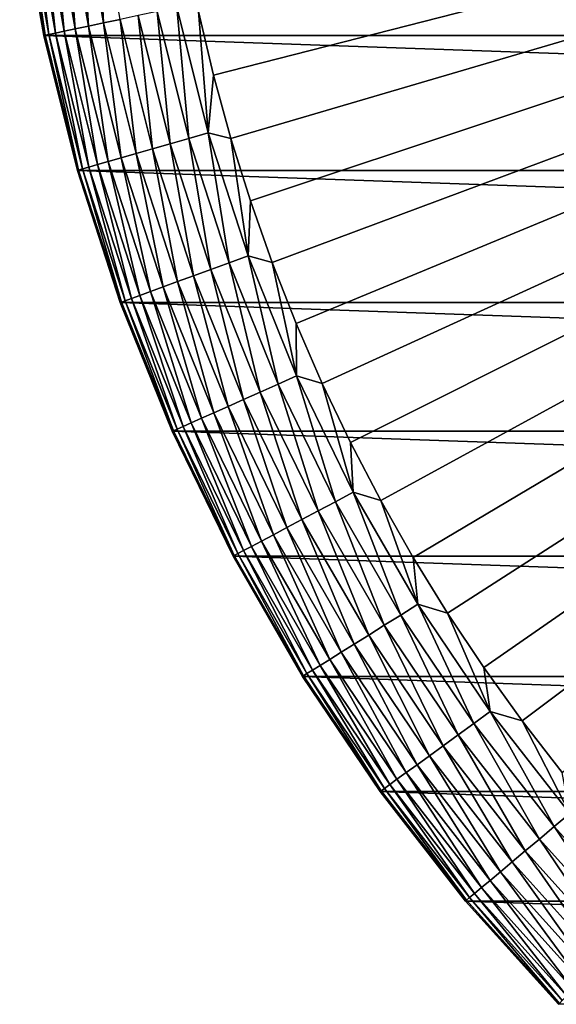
# Model space of a CAD drawing. Header units: metres. Extents: x -24 to 72, y -247 to 22.
# Tile 370 of 573: x -22 to -16, y -16 to -4. Entities that reach past the tile are written whole.
import ezdxf

# ---------------------------------------------------------------- set-up
doc = ezdxf.new("R2010")
doc.units = ezdxf.units.M
doc.layers.add('solid_509589_MEDIA_SW0001', color=7, linetype='CONTINUOUS')

msp = doc.modelspace()

# ---------------------------------------------------------------- linework, layer by layer
at = {"layer": 'solid_509589_MEDIA_SW0001'}
for points in [[(-20.257637, -4.406779, 132.530869), (-20.08744, -5.127014, 132.530869), (0, 0, 132.892746)], [(-20.08744, -5.127014, 132.530869), (-19.891645, -5.840714, 132.530869), (0, 0, 132.892746)], [(-19.891645, -5.840714, 132.530869), (-19.670504, -6.546972, 132.530869), (0, 0, 132.892746)], [(-19.670504, -6.546972, 132.530869), (-19.424294, -7.244887, 132.530869), (0, 0, 132.892746)], [(-19.424294, -7.244887, 132.530869), (-19.15333, -7.933569, 132.530869), (0, 0, 132.892746)], [(-19.15333, -7.933569, 132.530869), (-18.857958, -8.612141, 132.530869), (0, 0, 132.892746)], [(-18.857958, -8.612141, 132.530869), (-18.538555, -9.279738, 132.530869), (0, 0, 132.892746)], [(-18.538555, -9.279738, 132.530869), (-18.195526, -9.93551, 132.530869), (0, 0, 132.892746)], [(-18.195526, -9.93551, 132.530869), (-17.829311, -10.57862, 132.530869), (0, 0, 132.892746)], [(-17.829311, -10.57862, 132.530869), (-17.440376, -11.208249, 132.530869), (0, 0, 132.892746)], [(-17.440376, -11.208249, 132.530869), (-17.029215, -11.823595, 132.530869), (0, 0, 132.892746)], [(-17.029215, -11.823595, 132.530869), (-16.596352, -12.423874, 132.530869), (0, 0, 132.892746)], [(-16.596352, -12.423874, 132.530869), (-16.14234, -13.00832, 132.530869), (0, 0, 132.892746)], [(-22.221571, -3.123038, 131.192184), (-21.949587, -4.665529, 131.192184), (-22.148134, -3.112717, 131.413147)], [(-22.148134, -3.112717, 131.413147), (-21.87705, -4.650111, 131.413147), (-22.047041, -3.09851, 131.622665)], [(-21.949587, -4.665529, 131.192184), (-21.87705, -4.650111, 131.413147), (-22.148134, -3.112717, 131.413147)], [(-22.047041, -3.09851, 131.622665), (-21.777193, -4.628885, 131.622665), (-21.919985, -3.080653, 131.817245)], [(-21.87705, -4.650111, 131.413147), (-21.777193, -4.628885, 131.622665), (-22.047041, -3.09851, 131.622665)], [(-21.919985, -3.080653, 131.817245), (-21.651693, -4.60221, 131.817245), (-21.769096, -3.059447, 131.993607)], [(-21.777193, -4.628885, 131.622665), (-21.651693, -4.60221, 131.817245), (-21.919985, -3.080653, 131.817245)], [(-21.769096, -3.059447, 131.993607), (-21.502651, -4.57053, 131.993607), (-21.596907, -3.035247, 132.148819)], [(-21.651693, -4.60221, 131.817245), (-21.502651, -4.57053, 131.993607), (-21.769096, -3.059447, 131.993607)], [(-21.596907, -3.035247, 132.148819), (-21.332569, -4.534378, 132.148819), (-21.406301, -3.00846, 132.280243)], [(-21.502651, -4.57053, 131.993607), (-21.332569, -4.534378, 132.148819), (-21.596907, -3.035247, 132.148819)], [(-21.332569, -4.534378, 132.148819), (-21.144297, -4.494359, 132.280243), (-21.406301, -3.00846, 132.280243)], [(-22.266119, -3.129299, 130.963501), (-22.281031, -3.131395, 130.73114), (-22.008322, -4.678013, 130.73114)], [(-22.281031, -3.131395, 130.73114), (-22.280996, -3.131692), (-22.008406, -4.677558)], [(-22.008322, -4.678013, 130.73114), (-22.281031, -3.131395, 130.73114), (-22.008406, -4.677558)], [(22.008406, -4.677558), (-22.008406, -4.677558), (-22.280996, -3.131692)], [(22.280996, -3.131692), (22.008406, -4.677558), (-22.280996, -3.131692)], [(-22.266119, -3.129299, 130.963501), (-21.993591, -4.674882, 130.963501), (-22.221571, -3.123038, 131.192184)], [(-22.266119, -3.129299, 130.963501), (-22.008322, -4.678013, 130.73114), (-21.993591, -4.674882, 130.963501)], [(-21.993591, -4.674882, 130.963501), (-21.949587, -4.665529, 131.192184), (-22.221571, -3.123038, 131.192184)], [(-21.144297, -4.494359, 132.280243), (-20.77928, -5.958363, 132.280243), (-20.940992, -4.451145, 132.385696)], [(-20.940992, -4.451145, 132.385696), (-20.579485, -5.901072, 132.385696), (-20.726061, -4.40546, 132.463425)], [(-20.77928, -5.958363, 132.280243), (-20.579485, -5.901072, 132.385696), (-20.940992, -4.451145, 132.385696)], [(-20.726061, -4.40546, 132.463425), (-20.368265, -5.840506, 132.463425), (-20.503111, -4.358071, 132.5121)], [(-20.579485, -5.901072, 132.385696), (-20.368265, -5.840506, 132.463425), (-20.726061, -4.40546, 132.463425)], [(-20.503111, -4.358071, 132.5121), (-20.149162, -5.777679, 132.5121), (-20.257637, -4.406779, 132.530869)], [(-20.368265, -5.840506, 132.463425), (-20.149162, -5.777679, 132.5121), (-20.503111, -4.358071, 132.5121)], [(-20.149162, -5.777679, 132.5121), (-20.08744, -5.127014, 132.530869), (-20.257637, -4.406779, 132.530869)], [(-21.502651, -4.57053, 131.993607), (-21.131449, -6.059345, 131.993607), (-21.332569, -4.534378, 132.148819)], [(-21.332569, -4.534378, 132.148819), (-20.964302, -6.011417, 132.148819), (-21.144297, -4.494359, 132.280243)], [(-21.131449, -6.059345, 131.993607), (-20.964302, -6.011417, 132.148819), (-21.332569, -4.534378, 132.148819)], [(-20.964302, -6.011417, 132.148819), (-20.77928, -5.958363, 132.280243), (-21.144297, -4.494359, 132.280243)], [(-21.993591, -4.674882, 130.963501), (-22.008322, -4.678013, 130.73114), (-21.628387, -6.20184, 130.73114)], [(-21.993591, -4.674882, 130.963501), (-21.613913, -6.19769, 130.963501), (-21.949587, -4.665529, 131.192184)], [(-21.993591, -4.674882, 130.963501), (-21.628387, -6.20184, 130.73114), (-21.613913, -6.19769, 130.963501)], [(-21.949587, -4.665529, 131.192184), (-21.570669, -6.18529, 131.192184), (-21.87705, -4.650111, 131.413147)], [(-21.613913, -6.19769, 130.963501), (-21.570669, -6.18529, 131.192184), (-21.949587, -4.665529, 131.192184)], [(-21.87705, -4.650111, 131.413147), (-21.499384, -6.164849, 131.413147), (-21.777193, -4.628885, 131.622665)], [(-21.570669, -6.18529, 131.192184), (-21.499384, -6.164849, 131.413147), (-21.87705, -4.650111, 131.413147)], [(-21.777193, -4.628885, 131.622665), (-21.401251, -6.13671, 131.622665), (-21.651693, -4.60221, 131.817245)], [(-21.499384, -6.164849, 131.413147), (-21.401251, -6.13671, 131.622665), (-21.777193, -4.628885, 131.622665)], [(-21.651693, -4.60221, 131.817245), (-21.277916, -6.101345, 131.817245), (-21.502651, -4.57053, 131.993607)], [(-21.401251, -6.13671, 131.622665), (-21.277916, -6.101345, 131.817245), (-21.651693, -4.60221, 131.817245)], [(-21.277916, -6.101345, 131.817245), (-21.131449, -6.059345, 131.993607), (-21.502651, -4.57053, 131.993607)], [(21.628349, -6.201923), (-21.628349, -6.201923), (-22.008406, -4.677558)], [(-22.008322, -4.678013, 130.73114), (-22.008406, -4.677558), (-21.628349, -6.201923)], [(22.008406, -4.677558), (21.628349, -6.201923), (-22.008406, -4.677558)], [(-21.628387, -6.20184, 130.73114), (-22.008322, -4.678013, 130.73114), (-21.628349, -6.201923)], [(-20.149162, -5.777679, 132.5121), (-19.891645, -5.840714, 132.530869), (-20.08744, -5.127014, 132.530869)], [(-20.368265, -5.840506, 132.463425), (-19.911236, -7.247097, 132.463425), (-20.149162, -5.777679, 132.5121)], [(-20.149162, -5.777679, 132.5121), (-19.69705, -7.16914, 132.5121), (-19.891645, -5.840714, 132.530869)], [(-19.911236, -7.247097, 132.463425), (-19.69705, -7.16914, 132.5121), (-20.149162, -5.777679, 132.5121)], [(-20.579485, -5.901072, 132.385696), (-20.117716, -7.32225, 132.385696), (-20.368265, -5.840506, 132.463425)], [(-20.117716, -7.32225, 132.385696), (-19.911236, -7.247097, 132.463425), (-20.368265, -5.840506, 132.463425)], [(-19.69705, -7.16914, 132.5121), (-19.670504, -6.546972, 132.530869), (-19.891645, -5.840714, 132.530869)], [(-20.964302, -6.011417, 132.148819), (-20.493898, -7.459169, 132.148819), (-20.77928, -5.958363, 132.280243)], [(-20.77928, -5.958363, 132.280243), (-20.313028, -7.393338, 132.280243), (-20.579485, -5.901072, 132.385696)], [(-20.493898, -7.459169, 132.148819), (-20.313028, -7.393338, 132.280243), (-20.77928, -5.958363, 132.280243)], [(-20.313028, -7.393338, 132.280243), (-20.117716, -7.32225, 132.385696), (-20.579485, -5.901072, 132.385696)], [(-21.401251, -6.13671, 131.622665), (-20.921043, -7.614637, 131.622665), (-21.277916, -6.101345, 131.817245)], [(-21.277916, -6.101345, 131.817245), (-20.800476, -7.570755, 131.817245), (-21.131449, -6.059345, 131.993607)], [(-20.921043, -7.614637, 131.622665), (-20.800476, -7.570755, 131.817245), (-21.277916, -6.101345, 131.817245)], [(-21.131449, -6.059345, 131.993607), (-20.657295, -7.518641, 131.993607), (-20.964302, -6.011417, 132.148819)], [(-20.800476, -7.570755, 131.817245), (-20.657295, -7.518641, 131.993607), (-21.131449, -6.059345, 131.993607)], [(-20.657295, -7.518641, 131.993607), (-20.493898, -7.459169, 132.148819), (-20.964302, -6.011417, 132.148819)], [(-21.613913, -6.19769, 130.963501), (-21.628387, -6.20184, 130.73114), (-21.143084, -7.695453, 130.73114)], [(-21.628387, -6.20184, 130.73114), (-21.628349, -6.201923), (-21.143084, -7.695483)], [(-21.143084, -7.695453, 130.73114), (-21.628387, -6.20184, 130.73114), (-21.143084, -7.695483)], [(21.143084, -7.695483), (-21.143084, -7.695483), (-21.628349, -6.201923)], [(21.628349, -6.201923), (21.143084, -7.695483), (-21.628349, -6.201923)], [(-21.613913, -6.19769, 130.963501), (-21.128933, -7.690302, 130.963501), (-21.570669, -6.18529, 131.192184)], [(-21.613913, -6.19769, 130.963501), (-21.143084, -7.695453, 130.73114), (-21.128933, -7.690302, 130.963501)], [(-21.570669, -6.18529, 131.192184), (-21.08666, -7.674917, 131.192184), (-21.499384, -6.164849, 131.413147)], [(-21.128933, -7.690302, 130.963501), (-21.08666, -7.674917, 131.192184), (-21.570669, -6.18529, 131.192184)], [(-21.499384, -6.164849, 131.413147), (-21.016973, -7.649553, 131.413147), (-21.401251, -6.13671, 131.622665)], [(-21.08666, -7.674917, 131.192184), (-21.016973, -7.649553, 131.413147), (-21.499384, -6.164849, 131.413147)], [(-21.016973, -7.649553, 131.413147), (-20.921043, -7.614637, 131.622665), (-21.401251, -6.13671, 131.622665)], [(-19.69705, -7.16914, 132.5121), (-19.424294, -7.244887, 132.530869), (-19.670504, -6.546972, 132.530869)], [(-19.911236, -7.247097, 132.463425), (-19.357201, -8.618382, 132.463425), (-19.69705, -7.16914, 132.5121)], [(-19.69705, -7.16914, 132.5121), (-19.148975, -8.525673, 132.5121), (-19.424294, -7.244887, 132.530869)], [(-19.357201, -8.618382, 132.463425), (-19.148975, -8.525673, 132.5121), (-19.69705, -7.16914, 132.5121)], [(-20.313028, -7.393338, 132.280243), (-19.747814, -8.792294, 132.280243), (-20.117716, -7.32225, 132.385696)], [(-20.117716, -7.32225, 132.385696), (-19.557936, -8.707754, 132.385696), (-19.911236, -7.247097, 132.463425)], [(-19.747814, -8.792294, 132.280243), (-19.557936, -8.707754, 132.385696), (-20.117716, -7.32225, 132.385696)], [(-19.557936, -8.707754, 132.385696), (-19.357201, -8.618382, 132.463425), (-19.911236, -7.247097, 132.463425)], [(-19.148975, -8.525673, 132.5121), (-19.15333, -7.933569, 132.530869), (-19.424294, -7.244887, 132.530869)], [(-20.493898, -7.459169, 132.148819), (-19.923651, -8.870582, 132.148819), (-20.313028, -7.393338, 132.280243)], [(-19.923651, -8.870582, 132.148819), (-19.747814, -8.792294, 132.280243), (-20.313028, -7.393338, 132.280243)], [(-20.800476, -7.570755, 131.817245), (-20.221699, -9.003281, 131.817245), (-20.657295, -7.518641, 131.993607)], [(-20.657295, -7.518641, 131.993607), (-20.0825, -8.941305, 131.993607), (-20.493898, -7.459169, 132.148819)], [(-20.221699, -9.003281, 131.817245), (-20.0825, -8.941305, 131.993607), (-20.657295, -7.518641, 131.993607)], [(-20.0825, -8.941305, 131.993607), (-19.923651, -8.870582, 132.148819), (-20.493898, -7.459169, 132.148819)], [(-21.128933, -7.690302, 130.963501), (-20.541016, -9.14545, 130.963501), (-21.08666, -7.674917, 131.192184)], [(-21.08666, -7.674917, 131.192184), (-20.499918, -9.127151, 131.192184), (-21.016973, -7.649553, 131.413147)], [(-20.541016, -9.14545, 130.963501), (-20.499918, -9.127151, 131.192184), (-21.08666, -7.674917, 131.192184)], [(-21.016973, -7.649553, 131.413147), (-20.432171, -9.096989, 131.413147), (-20.921043, -7.614637, 131.622665)], [(-20.499918, -9.127151, 131.192184), (-20.432171, -9.096989, 131.413147), (-21.016973, -7.649553, 131.413147)], [(-20.921043, -7.614637, 131.622665), (-20.338911, -9.055467, 131.622665), (-20.800476, -7.570755, 131.817245)], [(-20.432171, -9.096989, 131.413147), (-20.338911, -9.055467, 131.622665), (-20.921043, -7.614637, 131.622665)], [(-20.338911, -9.055467, 131.622665), (-20.221699, -9.003281, 131.817245), (-20.800476, -7.570755, 131.817245)], [(-21.128933, -7.690302, 130.963501), (-21.143084, -7.695453, 130.73114), (-20.554773, -9.151574, 130.73114)], [(-21.143084, -7.695453, 130.73114), (-21.143084, -7.695483), (-20.554821, -9.151412)], [(-20.554773, -9.151574, 130.73114), (-21.143084, -7.695453, 130.73114), (-20.554821, -9.151412)], [(20.554821, -9.151412), (-20.554821, -9.151412), (-21.143084, -7.695483)], [(21.143084, -7.695483), (20.554821, -9.151412), (-21.143084, -7.695483)], [(-21.128933, -7.690302, 130.963501), (-20.554773, -9.151574, 130.73114), (-20.541016, -9.14545, 130.963501)], [(-19.148975, -8.525673, 132.5121), (-18.857958, -8.612141, 132.530869), (-19.15333, -7.933569, 132.530869)], [(-19.357201, -8.618382, 132.463425), (-18.70886, -9.947678, 132.463425), (-19.148975, -8.525673, 132.5121)], [(-19.148975, -8.525673, 132.5121), (-18.507608, -9.84067, 132.5121), (-18.857958, -8.612141, 132.530869)], [(-18.70886, -9.947678, 132.463425), (-18.507608, -9.84067, 132.5121), (-19.148975, -8.525673, 132.5121)], [(-19.557936, -8.707754, 132.385696), (-18.902872, -10.050835, 132.385696), (-19.357201, -8.618382, 132.463425)], [(-18.902872, -10.050835, 132.385696), (-18.70886, -9.947678, 132.463425), (-19.357201, -8.618382, 132.463425)], [(-18.507608, -9.84067, 132.5121), (-18.538555, -9.279738, 132.530869), (-18.857958, -8.612141, 132.530869)], [(-19.923651, -8.870582, 132.148819), (-19.256338, -10.238776, 132.148819), (-19.747814, -8.792294, 132.280243)], [(-19.747814, -8.792294, 132.280243), (-19.08639, -10.148414, 132.280243), (-19.557936, -8.707754, 132.385696)], [(-19.256338, -10.238776, 132.148819), (-19.08639, -10.148414, 132.280243), (-19.747814, -8.792294, 132.280243)], [(-19.08639, -10.148414, 132.280243), (-18.902872, -10.050835, 132.385696), (-19.557936, -8.707754, 132.385696)], [(-20.0825, -8.941305, 131.993607), (-19.409866, -10.32041, 131.993607), (-19.923651, -8.870582, 132.148819)], [(-19.409866, -10.32041, 131.993607), (-19.256338, -10.238776, 132.148819), (-19.923651, -8.870582, 132.148819)], [(-20.338911, -9.055467, 131.622665), (-19.657688, -10.452178, 131.622665), (-20.221699, -9.003281, 131.817245)], [(-20.221699, -9.003281, 131.817245), (-19.544403, -10.391943, 131.817245), (-20.0825, -8.941305, 131.993607)], [(-19.657688, -10.452178, 131.622665), (-19.544403, -10.391943, 131.817245), (-20.221699, -9.003281, 131.817245)], [(-19.544403, -10.391943, 131.817245), (-19.409866, -10.32041, 131.993607), (-20.0825, -8.941305, 131.993607)], [(-20.541016, -9.14545, 130.963501), (-19.853024, -10.55604, 130.963501), (-20.499918, -9.127151, 131.192184)], [(-20.499918, -9.127151, 131.192184), (-19.813303, -10.534921, 131.192184), (-20.432171, -9.096989, 131.413147)], [(-19.853024, -10.55604, 130.963501), (-19.813303, -10.534921, 131.192184), (-20.499918, -9.127151, 131.192184)], [(-20.432171, -9.096989, 131.413147), (-19.747826, -10.500106, 131.413147), (-20.338911, -9.055467, 131.622665)], [(-19.813303, -10.534921, 131.192184), (-19.747826, -10.500106, 131.413147), (-20.432171, -9.096989, 131.413147)], [(-19.747826, -10.500106, 131.413147), (-19.657688, -10.452178, 131.622665), (-20.338911, -9.055467, 131.622665)], [(19.866144, -10.563422), (-19.866144, -10.563422), (-20.554821, -9.151412)], [(-20.554773, -9.151574, 130.73114), (-20.554821, -9.151412), (-19.866144, -10.563422)], [(20.554821, -9.151412), (19.866144, -10.563422), (-20.554821, -9.151412)], [(-20.541016, -9.14545, 130.963501), (-20.554773, -9.151574, 130.73114), (-19.866322, -10.56311, 130.73114)], [(-19.866322, -10.56311, 130.73114), (-20.554773, -9.151574, 130.73114), (-19.866144, -10.563422)], [(-20.541016, -9.14545, 130.963501), (-19.866322, -10.56311, 130.73114), (-19.853024, -10.55604, 130.963501)], [(-18.507608, -9.84067, 132.5121), (-18.195526, -9.93551, 132.530869), (-18.538555, -9.279738, 132.530869)], [(-18.70886, -9.947678, 132.463425), (-17.969372, -11.228509, 132.463425), (-18.507608, -9.84067, 132.5121)], [(-18.507608, -9.84067, 132.5121), (-17.776073, -11.107723, 132.5121), (-18.195526, -9.93551, 132.530869)], [(-17.969372, -11.228509, 132.463425), (-17.776073, -11.107723, 132.5121), (-18.507608, -9.84067, 132.5121)], [(-18.902872, -10.050835, 132.385696), (-18.155714, -11.34495, 132.385696), (-18.70886, -9.947678, 132.463425)], [(-18.155714, -11.34495, 132.385696), (-17.969372, -11.228509, 132.463425), (-18.70886, -9.947678, 132.463425)], [(-17.776073, -11.107723, 132.5121), (-17.829311, -10.57862, 132.530869), (-18.195526, -9.93551, 132.530869)], [(-19.08639, -10.148414, 132.280243), (-18.331978, -11.455091, 132.280243), (-18.902872, -10.050835, 132.385696)], [(-18.331978, -11.455091, 132.280243), (-18.155714, -11.34495, 132.385696), (-18.902872, -10.050835, 132.385696)], [(-19.409866, -10.32041, 131.993607), (-18.64267, -11.649233, 131.993607), (-19.256338, -10.238776, 132.148819)], [(-19.256338, -10.238776, 132.148819), (-18.495209, -11.55709, 132.148819), (-19.08639, -10.148414, 132.280243)], [(-18.64267, -11.649233, 131.993607), (-18.495209, -11.55709, 132.148819), (-19.256338, -10.238776, 132.148819)], [(-18.495209, -11.55709, 132.148819), (-18.331978, -11.455091, 132.280243), (-19.08639, -10.148414, 132.280243)], [(-19.544403, -10.391943, 131.817245), (-18.771889, -11.729978, 131.817245), (-19.409866, -10.32041, 131.993607)], [(-18.771889, -11.729978, 131.817245), (-18.64267, -11.649233, 131.993607), (-19.409866, -10.32041, 131.993607)], [(-19.747826, -10.500106, 131.413147), (-18.967272, -11.852066, 131.413147), (-19.657688, -10.452178, 131.622665)], [(-19.657688, -10.452178, 131.622665), (-18.880695, -11.797969, 131.622665), (-19.544403, -10.391943, 131.817245)], [(-18.967272, -11.852066, 131.413147), (-18.880695, -11.797969, 131.622665), (-19.657688, -10.452178, 131.622665)], [(-18.880695, -11.797969, 131.622665), (-18.771889, -11.729978, 131.817245), (-19.544403, -10.391943, 131.817245)], [(-19.853024, -10.55604, 130.963501), (-19.866322, -10.56311, 130.73114), (-19.081081, -11.923183, 130.73114)], [(-19.866322, -10.56311, 130.73114), (-19.866144, -10.563422), (-19.081202, -11.923001)], [(-19.081081, -11.923183, 130.73114), (-19.866322, -10.56311, 130.73114), (-19.081202, -11.923001)], [(19.081202, -11.923001), (-19.081202, -11.923001), (-19.866144, -10.563422)], [(19.866144, -10.563422), (19.081202, -11.923001), (-19.866144, -10.563422)], [(-19.853024, -10.55604, 130.963501), (-19.068312, -11.915203, 130.963501), (-19.813303, -10.534921, 131.192184)], [(-19.853024, -10.55604, 130.963501), (-19.081081, -11.923183, 130.73114), (-19.068312, -11.915203, 130.963501)], [(-19.813303, -10.534921, 131.192184), (-19.030161, -11.891364, 131.192184), (-19.747826, -10.500106, 131.413147)], [(-19.068312, -11.915203, 130.963501), (-19.030161, -11.891364, 131.192184), (-19.813303, -10.534921, 131.192184)], [(-19.030161, -11.891364, 131.192184), (-18.967272, -11.852066, 131.413147), (-19.747826, -10.500106, 131.413147)], [(-17.776073, -11.107723, 132.5121), (-17.440376, -11.208249, 132.530869), (-17.829311, -10.57862, 132.530869)], [(-17.969372, -11.228509, 132.463425), (-17.142338, -12.454638, 132.463425), (-17.776073, -11.107723, 132.5121)], [(-17.776073, -11.107723, 132.5121), (-16.957937, -12.320662, 132.5121), (-17.440376, -11.208249, 132.530869)], [(-17.142338, -12.454638, 132.463425), (-16.957937, -12.320662, 132.5121), (-17.776073, -11.107723, 132.5121)], [(-18.155714, -11.34495, 132.385696), (-17.320105, -12.583792, 132.385696), (-17.969372, -11.228509, 132.463425)], [(-17.320105, -12.583792, 132.385696), (-17.142338, -12.454638, 132.463425), (-17.969372, -11.228509, 132.463425)], [(-16.957937, -12.320662, 132.5121), (-17.029215, -11.823595, 132.530869), (-17.440376, -11.208249, 132.530869)], [(-18.331978, -11.455091, 132.280243), (-17.488256, -12.705962, 132.280243), (-18.155714, -11.34495, 132.385696)], [(-17.488256, -12.705962, 132.280243), (-17.320105, -12.583792, 132.385696), (-18.155714, -11.34495, 132.385696)], [(-18.495209, -11.55709, 132.148819), (-17.643974, -12.819098, 132.148819), (-18.331978, -11.455091, 132.280243)], [(-17.643974, -12.819098, 132.148819), (-17.488256, -12.705962, 132.280243), (-18.331978, -11.455091, 132.280243)], [(-18.64267, -11.649233, 131.993607), (-17.784649, -12.921303, 131.993607), (-18.495209, -11.55709, 132.148819)], [(-17.784649, -12.921303, 131.993607), (-17.643974, -12.819098, 132.148819), (-18.495209, -11.55709, 132.148819)], [(-18.771889, -11.729978, 131.817245), (-17.907919, -13.010864, 131.817245), (-18.64267, -11.649233, 131.993607)], [(-17.907919, -13.010864, 131.817245), (-17.784649, -12.921303, 131.993607), (-18.64267, -11.649233, 131.993607)], [(-18.967272, -11.852066, 131.413147), (-18.094309, -13.146285, 131.413147), (-18.880695, -11.797969, 131.622665)], [(-18.880695, -11.797969, 131.622665), (-18.011719, -13.08628, 131.622665), (-18.771889, -11.729978, 131.817245)], [(-18.094309, -13.146285, 131.413147), (-18.011719, -13.08628, 131.622665), (-18.880695, -11.797969, 131.622665)], [(-18.011719, -13.08628, 131.622665), (-17.907919, -13.010864, 131.817245), (-18.771889, -11.729978, 131.817245)], [(-19.068312, -11.915203, 130.963501), (-18.190699, -13.216316, 130.963501), (-19.030161, -11.891364, 131.192184)], [(-19.030161, -11.891364, 131.192184), (-18.154305, -13.189875, 131.192184), (-18.967272, -11.852066, 131.413147)], [(-18.190699, -13.216316, 130.963501), (-18.154305, -13.189875, 131.192184), (-19.030161, -11.891364, 131.192184)], [(-18.154305, -13.189875, 131.192184), (-18.094309, -13.146285, 131.413147), (-18.967272, -11.852066, 131.413147)], [(-16.957937, -12.320662, 132.5121), (-16.596352, -12.423874, 132.530869), (-17.029215, -11.823595, 132.530869)], [(18.202648, -13.225469), (-18.202648, -13.225469), (-19.081202, -11.923001)], [(-19.081081, -11.923183, 130.73114), (-19.081202, -11.923001), (-18.202648, -13.225469)], [(19.081202, -11.923001), (18.202648, -13.225469), (-19.081202, -11.923001)], [(-19.068312, -11.915203, 130.963501), (-19.081081, -11.923183, 130.73114), (-18.202883, -13.225168, 130.73114)], [(-18.202883, -13.225168, 130.73114), (-19.081081, -11.923183, 130.73114), (-18.202648, -13.225469)], [(-19.068312, -11.915203, 130.963501), (-18.202883, -13.225168, 130.73114), (-18.190699, -13.216316, 130.963501)], [(-17.142338, -12.454638, 132.463425), (-16.231789, -13.620088, 132.463425), (-16.957937, -12.320662, 132.5121)], [(-16.957937, -12.320662, 132.5121), (-16.057182, -13.473576, 132.5121), (-16.596352, -12.423874, 132.530869)], [(-16.231789, -13.620088, 132.463425), (-16.057182, -13.473576, 132.5121), (-16.957937, -12.320662, 132.5121)], [(-17.320105, -12.583792, 132.385696), (-16.400112, -13.761328, 132.385696), (-17.142338, -12.454638, 132.463425)], [(-16.400112, -13.761328, 132.385696), (-16.231789, -13.620088, 132.463425), (-17.142338, -12.454638, 132.463425)], [(-16.057182, -13.473576, 132.5121), (-16.14234, -13.00832, 132.530869), (-16.596352, -12.423874, 132.530869)], [(-17.488256, -12.705962, 132.280243), (-16.559332, -13.89493, 132.280243), (-17.320105, -12.583792, 132.385696)], [(-16.559332, -13.89493, 132.280243), (-16.400112, -13.761328, 132.385696), (-17.320105, -12.583792, 132.385696)], [(-17.643974, -12.819098, 132.148819), (-16.706779, -14.018653, 132.148819), (-17.488256, -12.705962, 132.280243)], [(-16.706779, -14.018653, 132.148819), (-16.559332, -13.89493, 132.280243), (-17.488256, -12.705962, 132.280243)], [(-17.784649, -12.921303, 131.993607), (-16.839981, -14.130422, 131.993607), (-17.643974, -12.819098, 132.148819)], [(-16.839981, -14.130422, 131.993607), (-16.706779, -14.018653, 132.148819), (-17.643974, -12.819098, 132.148819)], [(-18.011719, -13.08628, 131.622665), (-17.054991, -14.310837, 131.622665), (-17.907919, -13.010864, 131.817245)], [(-17.907919, -13.010864, 131.817245), (-16.956703, -14.228364, 131.817245), (-17.784649, -12.921303, 131.993607)], [(-17.054991, -14.310837, 131.622665), (-16.956703, -14.228364, 131.817245), (-17.907919, -13.010864, 131.817245)], [(-16.956703, -14.228364, 131.817245), (-16.839981, -14.130422, 131.993607), (-17.784649, -12.921303, 131.993607)], [(-18.094309, -13.146285, 131.413147), (-17.133194, -14.376457, 131.413147), (-18.011719, -13.08628, 131.622665)], [(-17.133194, -14.376457, 131.413147), (-17.054991, -14.310837, 131.622665), (-18.011719, -13.08628, 131.622665)], [(-18.190699, -13.216316, 130.963501), (-18.202883, -13.225168, 130.73114), (-17.236, -14.462721, 130.73114)], [(-18.202883, -13.225168, 130.73114), (-18.202648, -13.225469), (-17.236036, -14.462679)], [(-17.236, -14.462721, 130.73114), (-18.202883, -13.225168, 130.73114), (-17.236036, -14.462679)], [(17.236036, -14.462679), (-17.236036, -14.462679), (-18.202648, -13.225469)], [(18.202648, -13.225469), (17.236036, -14.462679), (-18.202648, -13.225469)], [(-18.190699, -13.216316, 130.963501), (-17.224464, -14.453041, 130.963501), (-18.154305, -13.189875, 131.192184)], [(-18.190699, -13.216316, 130.963501), (-17.236, -14.462721, 130.73114), (-17.224464, -14.453041, 130.963501)], [(-18.154305, -13.189875, 131.192184), (-17.190002, -14.424125, 131.192184), (-18.094309, -13.146285, 131.413147)], [(-17.224464, -14.453041, 130.963501), (-17.190002, -14.424125, 131.192184), (-18.154305, -13.189875, 131.192184)], [(-17.190002, -14.424125, 131.192184), (-17.133194, -14.376457, 131.413147), (-18.094309, -13.146285, 131.413147)], [(-16.231789, -13.620088, 132.463425), (-15.242159, -14.719182, 132.463425), (-16.057182, -13.473576, 132.5121)], [(-16.400112, -13.761328, 132.385696), (-15.400221, -14.87182, 132.385696), (-16.231789, -13.620088, 132.463425)], [(-15.400221, -14.87182, 132.385696), (-15.242159, -14.719182, 132.463425), (-16.231789, -13.620088, 132.463425)], [(-16.559332, -13.89493, 132.280243), (-15.549733, -15.016203, 132.280243), (-16.400112, -13.761328, 132.385696)], [(-15.549733, -15.016203, 132.280243), (-15.400221, -14.87182, 132.385696), (-16.400112, -13.761328, 132.385696)], [(-16.706779, -14.018653, 132.148819), (-15.68819, -15.14991, 132.148819), (-16.559332, -13.89493, 132.280243)], [(-15.68819, -15.14991, 132.148819), (-15.549733, -15.016203, 132.280243), (-16.559332, -13.89493, 132.280243)], [(-16.839981, -14.130422, 131.993607), (-15.813272, -15.270699, 131.993607), (-16.706779, -14.018653, 132.148819)], [(-15.813272, -15.270699, 131.993607), (-15.68819, -15.14991, 132.148819), (-16.706779, -14.018653, 132.148819)], [(-16.956703, -14.228364, 131.817245), (-15.922877, -15.376544, 131.817245), (-16.839981, -14.130422, 131.993607)], [(-15.922877, -15.376544, 131.817245), (-15.813272, -15.270699, 131.993607), (-16.839981, -14.130422, 131.993607)], [(-17.054991, -14.310837, 131.622665), (-16.015173, -15.465672, 131.622665), (-16.956703, -14.228364, 131.817245)], [(-16.015173, -15.465672, 131.622665), (-15.922877, -15.376544, 131.817245), (-16.956703, -14.228364, 131.817245)], [(-17.133194, -14.376457, 131.413147), (-16.088608, -15.536588, 131.413147), (-17.054991, -14.310837, 131.622665)], [(-16.088608, -15.536588, 131.413147), (-16.015173, -15.465672, 131.622665), (-17.054991, -14.310837, 131.622665)], [(16.185291, -15.629663), (-16.185291, -15.629663), (-17.236036, -14.462679)], [(-17.236, -14.462721, 130.73114), (-17.236036, -14.462679), (-16.185291, -15.629663)], [(17.236036, -14.462679), (16.185291, -15.629663), (-17.236036, -14.462679)], [(-17.224464, -14.453041, 130.963501), (-17.236, -14.462721, 130.73114), (-16.185146, -15.629813, 130.73114)], [(-16.185146, -15.629813, 130.73114), (-17.236, -14.462721, 130.73114), (-16.185291, -15.629663)], [(-17.224464, -14.453041, 130.963501), (-16.174313, -15.619352, 130.963501), (-17.190002, -14.424125, 131.192184)], [(-17.224464, -14.453041, 130.963501), (-16.185146, -15.629813, 130.73114), (-16.174313, -15.619352, 130.963501)], [(-17.190002, -14.424125, 131.192184), (-16.141953, -15.588102, 131.192184), (-17.133194, -14.376457, 131.413147)], [(-16.174313, -15.619352, 130.963501), (-16.141953, -15.588102, 131.192184), (-17.190002, -14.424125, 131.192184)], [(-16.141953, -15.588102, 131.192184), (-16.088608, -15.536588, 131.413147), (-17.133194, -14.376457, 131.413147)]]:
    msp.add_3dface(points, dxfattribs=at)

doc.saveas('drawing.dxf')
